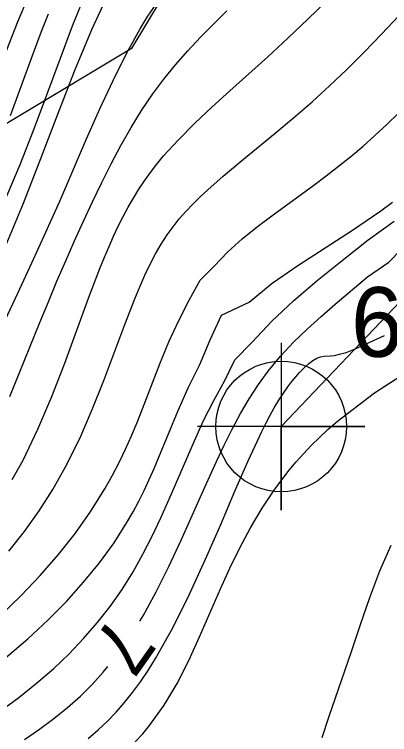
# Model space of a CAD drawing. Extents: x 2602990 to 2605851, y 618069 to 619180.
# Drawn here: x 2603705.38 to 2603718.83, y 618400.98 to 618426.81 of the extents above; entities that cross this region are included whole.
import ezdxf

# ---------------------------------------------------------------- set-up
doc = ezdxf.new("R2010")
doc.units = 0
for name, color, linetype in [('DTM Contours Major', 7, 'Continuous'), ('DTM Contours Minor', 7, 'Continuous'), ('DTM Contours Minor Text', 7, 'Continuous'), ('Exist DTM Breakline', 7, 'Continuous'), ('Exist DTM Breakline Cogo Number', 7, 'Continuous'), ('Exist DTM Breakline Cogo Point CELL', 7, 'Continuous'), ('Exist DTM Crownline', 7, 'Continuous'), ('Exist DTM QL2 LIDAR Elevation Point', 7, 'Continuous'), ('Exist Roads EOP', 7, 'Continuous'), ('PH Exist DTM Obscure Area', 7, 'Continuous')]:
    doc.layers.add(name, color=color, linetype=linetype)

# ---------------------------------------------------------------- blocks, each defined once
blk = doc.blocks.new('EXIST DTM BREAKLINE COGO POINT')
at = {"layer": 'Exist DTM Breakline Cogo Point CELL'}
blk.add_lwpolyline([(0, 0.06), (0, -0.06), (0, 0), (0.06, 0), (-0.06, 0)], dxfattribs=at)
blk.add_circle((0, 0), 0.04688, dxfattribs=at)

msp = doc.modelspace()

# ---------------------------------------------------------------- linework, layer by layer
at = {"layer": 'DTM Contours Major'}
msp.add_lwpolyline([(2603705.307, 618410.126), (2603705.692, 618410.825), (2603706.229, 618411.937), (2603706.725, 618413.107), (2603707.189, 618414.301), (2603708.044, 618416.629), (2603708.449, 618417.696), (2603708.612, 618418.101), (2603708.776, 618418.49), (2603708.941, 618418.862), (2603709.109, 618419.221), (2603709.282, 618419.566), (2603709.46, 618419.899), (2603709.647, 618420.223), (2603709.842, 618420.539), (2603710.046, 618420.846), (2603710.262, 618421.147), (2603710.491, 618421.444), (2603710.733, 618421.737), (2603711.26, 618422.318), (2603711.837, 618422.898), (2603712.457, 618423.481), (2603713.109, 618424.072), (2603714.471, 618425.296), (2603715.186, 618425.957), (2603715.907, 618426.642), (2603716.567, 618427.284)], dxfattribs=at)
at = {"layer": 'DTM Contours Minor'}
for points in [[(2603705.028, 618420.105), (2603705.586, 618421.435), (2603706.101, 618422.748), (2603706.582, 618424.025), (2603707.036, 618425.249), (2603707.472, 618426.403), (2603707.898, 618427.468)], [(2603705.048, 618418.466), (2603705.711, 618420.044), (2603706.336, 618421.64), (2603706.938, 618423.229), (2603707.538, 618424.782), (2603708.155, 618426.272), (2603708.81, 618427.669)], [(2603700.637, 618416.174), (2603700.923, 618416.562), (2603701.481, 618417.399), (2603701.997, 618418.25), (2603702.473, 618419.115), (2603702.911, 618419.989), (2603703.284, 618420.807), (2603703.631, 618421.629), (2603703.959, 618422.454), (2603704.272, 618423.281), (2603704.882, 618424.931), (2603705.194, 618425.762), (2603705.518, 618426.587), (2603705.86, 618427.403)], [(2603703.511, 618412.58), (2603705.506, 618416.812), (2603706.008, 618417.896), (2603706.512, 618419.001), (2603707.008, 618420.117), (2603707.973, 618422.346), (2603708.446, 618423.421), (2603708.92, 618424.448), (2603709.399, 618425.412), (2603709.891, 618426.296), (2603710.146, 618426.71), (2603710.407, 618427.102)], [(2603705.221, 618413.11), (2603705.582, 618413.986), (2603706.295, 618415.764), (2603706.6, 618416.507), (2603706.91, 618417.242), (2603707.225, 618417.969), (2603707.542, 618418.687), (2603707.864, 618419.394), (2603708.188, 618420.09), (2603708.519, 618420.78), (2603708.856, 618421.455), (2603709.203, 618422.113), (2603709.565, 618422.752), (2603709.944, 618423.37), (2603710.345, 618423.964), (2603710.743, 618424.496), (2603711.161, 618425.009), (2603711.597, 618425.506), (2603712.049, 618425.991), (2603712.515, 618426.468), (2603712.993, 618426.939)], [(2603705.186, 618407.557), (2603705.745, 618408.263), (2603706.271, 618409.003), (2603706.764, 618409.776), (2603707.221, 618410.583), (2603707.723, 618411.597), (2603708.177, 618412.638), (2603708.593, 618413.682), (2603709.345, 618415.689), (2603709.7, 618416.606), (2603709.879, 618417.041), (2603710.061, 618417.455), (2603710.247, 618417.848), (2603710.441, 618418.221), (2603710.645, 618418.575), (2603710.862, 618418.911), (2603711.071, 618419.198), (2603711.292, 618419.475), (2603711.527, 618419.743), (2603711.775, 618420.006), (2603712.037, 618420.265), (2603712.313, 618420.523), (2603712.867, 618421.013), (2603713.462, 618421.513), (2603714.734, 618422.556), (2603715.393, 618423.105), (2603716.055, 618423.678), (2603716.683, 618424.249), (2603717.306, 618424.843), (2603717.926, 618425.461), (2603718.547, 618426.1), (2603719.168, 618426.76)], [(2603705.242, 618423.189), (2603705.989, 618425.212), (2603706.348, 618426.171), (2603706.605, 618426.832)], [(2603704.89, 618405.251), (2603705.615, 618405.951), (2603706.307, 618406.68), (2603706.961, 618407.434), (2603707.571, 618408.207), (2603708.129, 618408.995), (2603708.629, 618409.794), (2603708.893, 618410.265), (2603709.138, 618410.739), (2603709.366, 618411.215), (2603709.58, 618411.695), (2603709.784, 618412.178), (2603709.98, 618412.665), (2603710.602, 618414.277), (2603710.925, 618415.068), (2603711.273, 618415.833), (2603711.649, 618416.567), (2603712.04, 618417.285), (2603712.542, 618417.782), (2603713.028, 618418.289), (2603713.549, 618418.76), (2603714.094, 618419.203), (2603714.654, 618419.627), (2603716.114, 618420.691), (2603716.558, 618421.023), (2603717.001, 618421.365), (2603717.443, 618421.72), (2603717.885, 618422.092), (2603718.306, 618422.466), (2603718.729, 618422.86), (2603719.157, 618423.275)], [(2603705.065, 618403.733), (2603705.866, 618404.419), (2603706.578, 618405.078), (2603707.246, 618405.753), (2603707.866, 618406.442), (2603708.436, 618407.145), (2603708.955, 618407.861), (2603709.419, 618408.589), (2603709.636, 618408.968), (2603709.84, 618409.35), (2603710.033, 618409.737), (2603710.217, 618410.128), (2603710.394, 618410.525), (2603710.565, 618410.928), (2603711.249, 618412.602), (2603711.619, 618413.441), (2603712.033, 618414.258), (2603712.396, 618415.144), (2603712.809, 618416.019), (2603713.798, 618416.496), (2603714.628, 618417.168), (2603715.538, 618417.805), (2603717.504, 618419.079), (2603718.517, 618419.766), (2603718.942, 618420.074)], [(2603704.875, 618401.819), (2603705.54, 618402.314), (2603706.181, 618402.824), (2603706.794, 618403.353), (2603707.343, 618403.875), (2603707.863, 618404.42), (2603708.353, 618404.988), (2603708.812, 618405.578), (2603709.241, 618406.189), (2603709.639, 618406.822), (2603709.993, 618407.451), (2603710.324, 618408.097), (2603710.636, 618408.756), (2603710.936, 618409.427), (2603711.835, 618411.518), (2603712.167, 618412.244), (2603712.529, 618412.965), (2603712.932, 618413.676), (2603713.288, 618414.423), (2603713.912, 618415.05), (2603714.607, 618415.806), (2603715.388, 618416.542), (2603716.237, 618417.267), (2603717.136, 618417.991), (2603718.066, 618418.724), (2603718.998, 618419.393)], [(2603709.885, 618405.053), (2603709.995, 618405.233), (2603710.471, 618406.095), (2603710.925, 618407.007), (2603711.363, 618407.948), (2603712.208, 618409.849), (2603712.626, 618410.772), (2603712.906, 618411.366), (2603713.192, 618411.939), (2603713.489, 618412.492), (2603713.8, 618413.023), (2603714.13, 618413.532), (2603714.484, 618414.018), (2603714.924, 618414.548), (2603715.393, 618415.05), (2603715.882, 618415.526), (2603716.381, 618415.98), (2603716.883, 618416.416), (2603718.042, 618417.403), (2603718.8, 618417.924), (2603719.23, 618418.371)], [(2603708.026, 618400.841), (2603708.384, 618401.145), (2603708.726, 618401.465), (2603709.035, 618401.785), (2603709.333, 618402.124), (2603709.621, 618402.485), (2603709.901, 618402.867), (2603710.175, 618403.273), (2603710.444, 618403.703), (2603711.064, 618404.813), (2603711.664, 618406.019), (2603712.237, 618407.27), (2603712.781, 618408.517), (2603713.291, 618409.708), (2603713.762, 618410.794), (2603714.092, 618411.521), (2603714.25, 618411.851), (2603714.403, 618412.158), (2603714.553, 618412.443), (2603714.699, 618412.706), (2603714.864, 618412.981), (2603715.025, 618413.228), (2603715.181, 618413.448), (2603715.33, 618413.643), (2603715.473, 618413.816), (2603715.606, 618413.967), (2603715.779, 618414.146), (2603715.936, 618414.289), (2603716.083, 618414.399), (2603716.222, 618414.479), (2603716.357, 618414.531), (2603716.491, 618414.557), (2603716.709, 618414.568), (2603716.854, 618414.583), (2603717.038, 618414.62), (2603717.276, 618414.689), (2603717.58, 618414.802), (2603718.645, 618415.298)], [(2603709.716, 618400.72), (2603709.982, 618401.007), (2603710.232, 618401.306), (2603710.753, 618402.034), (2603711.215, 618402.816), (2603711.633, 618403.638), (2603712.022, 618404.487), (2603712.771, 618406.212), (2603713.106, 618406.951), (2603713.461, 618407.679), (2603713.843, 618408.395), (2603714.26, 618409.098), (2603714.721, 618409.787), (2603715.234, 618410.461), (2603715.484, 618410.76), (2603715.749, 618411.056), (2603716.027, 618411.35), (2603716.322, 618411.642), (2603716.634, 618411.931), (2603716.964, 618412.22), (2603718.291, 618413.238), (2603719.809, 618414.224)], [(2603718.879, 618407.763), (2603718.469, 618406.841), (2603718.108, 618405.888), (2603717.776, 618404.918), (2603717.452, 618403.942), (2603716.657, 618401.626), (2603716.404, 618400.86)], [(2603705.745, 618400.807), (2603706.28, 618401.174), (2603706.793, 618401.553), (2603707.283, 618401.948), (2603707.749, 618402.363), (2603708.167, 618402.777), (2603708.565, 618403.215), (2603708.734, 618403.42)]]:
    msp.add_lwpolyline(points, dxfattribs=at)
at = {"layer": 'Exist DTM Breakline'}
msp.add_line((2603714.947, 618412.03), (2603751.583, 618450.596), dxfattribs=at)
at = {"layer": 'Exist DTM Crownline'}
msp.add_spline([(2603233.488, 618380.754), (2603285.185, 618400.095), (2603335.457, 618418.629), (2603390.812, 618439.069), (2603440.087, 618457.325), (2603493.996, 618477.231), (2603542.655, 618495.301), (2603600.808, 618516.867), (2603653.659, 618536.362), (2603706.222, 618555.742), (2603764.811, 618577.593), (2603823.52, 618599.847), (2603878.564, 618620.56), (2603937.951, 618643.078), (2603997.369, 618665.789), (2604036.209, 618680.665), (2604055.311, 618688.017)], degree=3, dxfattribs=at)
at = {"layer": 'Exist DTM QL2 LIDAR Elevation Point'}
for p, q in [((2603710, 618420), (2603710, 618420)), ((2603710, 618410), (2603710, 618410))]:
    msp.add_line(p, q, dxfattribs=at)
at = {"layer": 'Exist Roads EOP'}
for points in [[(2603230.17, 618389.98), (2603282.929, 618409.597), (2603332.773, 618427.868), (2603388.167, 618448.413), (2603437.203, 618466.721), (2603490.778, 618486.527), (2603539.039, 618504.558), (2603597.451, 618526.156), (2603651.053, 618545.972), (2603705.208, 618566.084), (2603762.02, 618587.183), (2603820.334, 618609.162), (2603876.341, 618629.99), (2603934.909, 618652.28), (2603996.409, 618675.568), (2604033.216, 618689.957), (2604052.01, 618697.199)], [(2604034.633, 618668.486), (2603984.89, 618650.123), (2603936.767, 618631.654), (2603888.195, 618613.335), (2603837.766, 618594.258), (2603782.918, 618573.705), (2603731.939, 618554.39), (2603671.126, 618532.171), (2603621.822, 618514.106), (2603561.545, 618491.877), (2603506.421, 618471.293), (2603452.163, 618451.33), (2603398.364, 618431.316), (2603341.431, 618410.355), (2603281.65, 618388.199), (2603223.033, 618366.475), (2603185.717, 618352.612)]]:
    msp.add_spline(points, degree=3, dxfattribs=at)
at = {"layer": 'PH Exist DTM Obscure Area'}
msp.add_lwpolyline([(2603639.986, 618365.924), (2603649.9, 618372.856), (2603656.416, 618378.808), (2603664.874, 618389.72), (2603678.123, 618403.156), (2603697.233, 618418.186), (2603709.61, 618425.616), (2603718.725, 618440.768), (2603718.655, 618446.88), (2603719.02, 618456.172), (2603729.794, 618459.821), (2603739.433, 618459.931), (2603747.169, 618461.9), (2603753.441, 618468.673), (2603758.3, 618475.547), (2603770.802, 618482.39), (2603780.534, 618474.271), (2603791.803, 618465.465), (2603794.812, 618469.614), (2603804.245, 618477.48), (2603824.756, 618483.004), (2603837.288, 618487.144)], dxfattribs=at)

# ---------------------------------------------------------------- block references
at = {"layer": 'Exist DTM Breakline Cogo Point CELL', "xscale": 50, "yscale": 50}
msp.add_blockref('EXIST DTM BREAKLINE COGO POINT', (2603714.947, 618412.03), dxfattribs=at)

# ---------------------------------------------------------------- texts
at = {"layer": 'DTM Contours Minor Text'}
msp.add_text('7', height=2, rotation=234.823, dxfattribs=at).set_placement((2603708.9, 618405.325))
at = {"layer": 'Exist DTM Breakline Cogo Number'}
msp.add_text('698', height=2.5, dxfattribs=at).set_placement((2603717.447, 618414.53))

doc.saveas('drawing.dxf')
